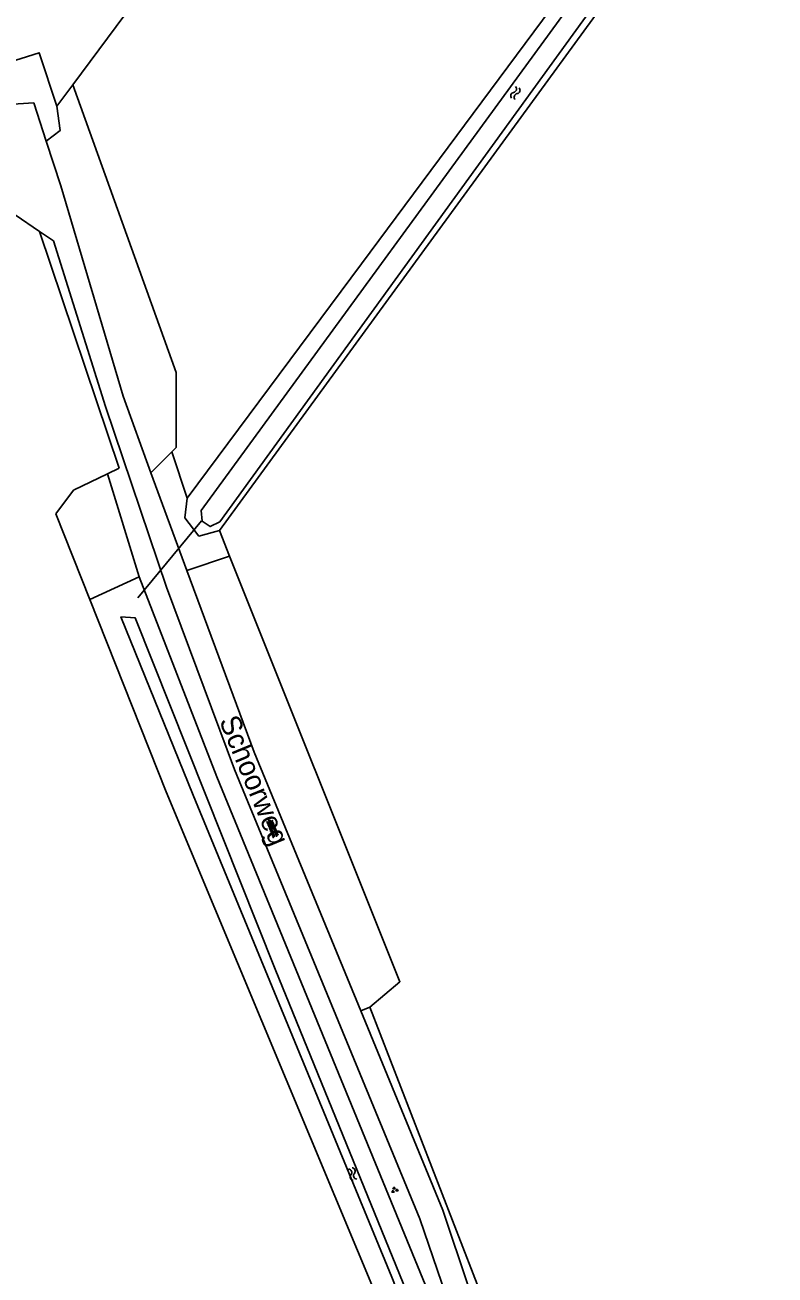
# Model space of a CAD drawing. Extents: x 124000 to 129000, y 395500 to 397503.
# Drawn here: x 125903.6 to 125995.1, y 396046.4 to 396198.7 of the extents above; entities that cross this region are included whole.
import ezdxf

# ---------------------------------------------------------------- set-up
doc = ezdxf.new("R2010")
doc.units = 0
for name, color, linetype in [('gg-afsc-draadraster', 7, 'Continuous'), ('gg-anno-openbare ruimte label', 7, 'Continuous'), ('gg-knt-bronhoudergrens', 7, 'Continuous'), ('gg-knt-onverhard', 7, 'Continuous'), ('gg-kntw-bovenkant insteek waterloop', 7, 'Continuous'), ('gg-kntw-waterlijn', 7, 'Continuous'), ('gg-kwrk-duiker nz buis', 7, 'Continuous'), ('gt-grn-groengrens', 7, 'Continuous'), ('gt-symb-groenvak', 7, 'Continuous'), ('gt-symb-overige verharding', 7, 'Continuous'), ('gt-symb-watersymbool', 7, 'Continuous'), ('gx-grn-maaiveld', 7, 'Continuous')]:
    doc.layers.add(name, color=color, linetype=linetype)

# ---------------------------------------------------------------- blocks, each defined once
blk = doc.blocks.new('gt0-OVH')
at = {"layer": 'gt-symb-overige verharding'}
for points in [[(-0.97, 0.3), (-0.97, 0.31), (-0.96, 0.32), (-0.97, 0.33), (-0.97, 0.34), (-0.98, 0.35), (-0.99, 0.35), (-1, 0.36), (-1.01, 0.35), (-1.02, 0.35), (-1.03, 0.34), (-1.03, 0.33), (-1.04, 0.32), (-1.03, 0.31), (-1.03, 0.3), (-1.02, 0.29), (-1.01, 0.29), (-1, 0.28), (-0.99, 0.29), (-0.98, 0.29)], [(-0.87, 0.11), (-0.87, 0.12), (-0.86, 0.13), (-0.87, 0.14), (-0.87, 0.15), (-0.88, 0.16), (-0.89, 0.16), (-0.9, 0.16), (-0.91, 0.16), (-0.92, 0.16), (-0.93, 0.15), (-0.93, 0.14), (-0.94, 0.13), (-0.93, 0.12), (-0.93, 0.11), (-0.92, 0.1), (-0.91, 0.09), (-0.9, 0.09), (-0.89, 0.09), (-0.88, 0.1)], [(-0.77, 0.3), (-0.77, 0.31), (-0.76, 0.32), (-0.77, 0.33), (-0.77, 0.34), (-0.78, 0.35), (-0.79, 0.35), (-0.8, 0.36), (-0.81, 0.35), (-0.82, 0.35), (-0.83, 0.34), (-0.83, 0.33), (-0.84, 0.32), (-0.83, 0.31), (-0.83, 0.3), (-0.82, 0.29), (-0.81, 0.29), (-0.8, 0.28), (-0.79, 0.29), (-0.78, 0.29)], [(-0.67, 0.11), (-0.67, 0.12), (-0.66, 0.13), (-0.67, 0.14), (-0.67, 0.15), (-0.68, 0.16), (-0.69, 0.16), (-0.7, 0.16), (-0.71, 0.16), (-0.72, 0.16), (-0.73, 0.15), (-0.73, 0.14), (-0.74, 0.13), (-0.73, 0.12), (-0.73, 0.11), (-0.72, 0.1), (-0.71, 0.09), (-0.7, 0.09), (-0.69, 0.09), (-0.68, 0.1)], [(-0.57, 0.3), (-0.57, 0.31), (-0.56, 0.32), (-0.57, 0.33), (-0.57, 0.34), (-0.58, 0.35), (-0.59, 0.35), (-0.6, 0.36), (-0.61, 0.35), (-0.62, 0.35), (-0.63, 0.34), (-0.63, 0.33), (-0.64, 0.32), (-0.63, 0.31), (-0.63, 0.3), (-0.62, 0.29), (-0.61, 0.29), (-0.6, 0.28), (-0.59, 0.29), (-0.58, 0.29)], [(-0.47, 0.11), (-0.47, 0.12), (-0.46, 0.13), (-0.47, 0.14), (-0.47, 0.15), (-0.48, 0.16), (-0.49, 0.16), (-0.5, 0.16), (-0.51, 0.16), (-0.52, 0.16), (-0.53, 0.15), (-0.53, 0.14), (-0.54, 0.13), (-0.53, 0.12), (-0.53, 0.11), (-0.52, 0.1), (-0.51, 0.09), (-0.5, 0.09), (-0.49, 0.09), (-0.48, 0.1)], [(-0.37, 0.3), (-0.37, 0.31), (-0.36, 0.32), (-0.37, 0.33), (-0.37, 0.34), (-0.38, 0.35), (-0.39, 0.35), (-0.4, 0.36), (-0.41, 0.35), (-0.42, 0.35), (-0.43, 0.34), (-0.43, 0.33), (-0.44, 0.32), (-0.43, 0.31), (-0.43, 0.3), (-0.42, 0.29), (-0.41, 0.29), (-0.4, 0.28), (-0.39, 0.29), (-0.38, 0.29)], [(-0.27, 0.11), (-0.27, 0.12), (-0.26, 0.13), (-0.27, 0.14), (-0.27, 0.15), (-0.28, 0.16), (-0.29, 0.16), (-0.3, 0.16), (-0.31, 0.16), (-0.32, 0.16), (-0.33, 0.15), (-0.33, 0.14), (-0.34, 0.13), (-0.33, 0.12), (-0.33, 0.11), (-0.32, 0.1), (-0.31, 0.09), (-0.3, 0.09), (-0.29, 0.09), (-0.28, 0.1)], [(-0.17, 0.3), (-0.17, 0.31), (-0.16, 0.32), (-0.17, 0.33), (-0.17, 0.34), (-0.18, 0.35), (-0.19, 0.35), (-0.2, 0.36), (-0.21, 0.35), (-0.22, 0.35), (-0.23, 0.34), (-0.23, 0.33), (-0.24, 0.32), (-0.23, 0.31), (-0.23, 0.3), (-0.22, 0.29), (-0.21, 0.29), (-0.2, 0.28), (-0.19, 0.29), (-0.18, 0.29)], [(-0.07, 0.11), (-0.07, 0.12), (-0.06, 0.13), (-0.07, 0.14), (-0.07, 0.15), (-0.08, 0.16), (-0.09, 0.16), (-0.1, 0.16), (-0.11, 0.16), (-0.12, 0.16), (-0.13, 0.15), (-0.13, 0.14), (-0.14, 0.13), (-0.13, 0.12), (-0.13, 0.11), (-0.12, 0.1), (-0.11, 0.09), (-0.1, 0.09), (-0.09, 0.09), (-0.08, 0.1)], [(0.03, 0.3), (0.03, 0.31), (0.04, 0.32), (0.03, 0.33), (0.03, 0.34), (0.02, 0.35), (0.01, 0.35), (0, 0.36), (-0.01, 0.35), (-0.02, 0.35), (-0.03, 0.34), (-0.03, 0.33), (-0.04, 0.32), (-0.03, 0.31), (-0.03, 0.3), (-0.02, 0.29), (-0.01, 0.29), (0, 0.28), (0.01, 0.29), (0.02, 0.29)], [(0.13, 0.11), (0.13, 0.12), (0.14, 0.13), (0.13, 0.14), (0.13, 0.15), (0.12, 0.16), (0.11, 0.16), (0.1, 0.16), (0.09, 0.16), (0.08, 0.16), (0.07, 0.15), (0.07, 0.14), (0.06, 0.13), (0.07, 0.12), (0.07, 0.11), (0.08, 0.1), (0.09, 0.09), (0.1, 0.09), (0.11, 0.09), (0.12, 0.1)], [(0.23, 0.3), (0.23, 0.31), (0.24, 0.32), (0.23, 0.33), (0.23, 0.34), (0.22, 0.35), (0.21, 0.35), (0.2, 0.36), (0.19, 0.35), (0.18, 0.35), (0.17, 0.34), (0.17, 0.33), (0.16, 0.32), (0.17, 0.31), (0.17, 0.3), (0.18, 0.29), (0.19, 0.29), (0.2, 0.28), (0.21, 0.29), (0.22, 0.29)], [(0.33, 0.11), (0.33, 0.12), (0.34, 0.13), (0.33, 0.14), (0.33, 0.15), (0.32, 0.16), (0.31, 0.16), (0.3, 0.16), (0.29, 0.16), (0.28, 0.16), (0.27, 0.15), (0.27, 0.14), (0.26, 0.13), (0.27, 0.12), (0.27, 0.11), (0.28, 0.1), (0.29, 0.09), (0.3, 0.09), (0.31, 0.09), (0.32, 0.1)], [(0.43, 0.3), (0.43, 0.31), (0.44, 0.32), (0.43, 0.33), (0.43, 0.34), (0.42, 0.35), (0.41, 0.35), (0.4, 0.36), (0.39, 0.35), (0.38, 0.35), (0.37, 0.34), (0.37, 0.33), (0.36, 0.32), (0.37, 0.31), (0.37, 0.3), (0.38, 0.29), (0.39, 0.29), (0.4, 0.28), (0.41, 0.29), (0.42, 0.29)], [(0.53, 0.11), (0.53, 0.12), (0.54, 0.13), (0.53, 0.14), (0.53, 0.15), (0.52, 0.16), (0.51, 0.16), (0.5, 0.16), (0.49, 0.16), (0.48, 0.16), (0.47, 0.15), (0.47, 0.14), (0.46, 0.13), (0.47, 0.12), (0.47, 0.11), (0.48, 0.1), (0.49, 0.09), (0.5, 0.09), (0.51, 0.09), (0.52, 0.1)], [(0.63, 0.3), (0.63, 0.31), (0.64, 0.32), (0.63, 0.33), (0.63, 0.34), (0.62, 0.35), (0.61, 0.35), (0.6, 0.36), (0.59, 0.35), (0.58, 0.35), (0.57, 0.34), (0.57, 0.33), (0.56, 0.32), (0.57, 0.31), (0.57, 0.3), (0.58, 0.29), (0.59, 0.29), (0.6, 0.28), (0.61, 0.29), (0.62, 0.29)], [(0.73, 0.11), (0.73, 0.12), (0.74, 0.13), (0.73, 0.14), (0.73, 0.15), (0.72, 0.16), (0.71, 0.16), (0.7, 0.16), (0.69, 0.16), (0.68, 0.16), (0.67, 0.15), (0.67, 0.14), (0.66, 0.13), (0.67, 0.12), (0.67, 0.11), (0.68, 0.1), (0.69, 0.09), (0.7, 0.09), (0.71, 0.09), (0.72, 0.1)], [(0.83, 0.3), (0.83, 0.31), (0.84, 0.32), (0.83, 0.33), (0.83, 0.34), (0.82, 0.35), (0.81, 0.35), (0.8, 0.36), (0.79, 0.35), (0.78, 0.35), (0.77, 0.34), (0.77, 0.33), (0.76, 0.32), (0.77, 0.31), (0.77, 0.3), (0.78, 0.29), (0.79, 0.29), (0.8, 0.28), (0.81, 0.29), (0.82, 0.29)], [(0.93, 0.11), (0.93, 0.12), (0.94, 0.13), (0.93, 0.14), (0.93, 0.15), (0.92, 0.16), (0.91, 0.16), (0.9, 0.16), (0.89, 0.16), (0.88, 0.16), (0.87, 0.15), (0.87, 0.14), (0.86, 0.13), (0.87, 0.12), (0.87, 0.11), (0.88, 0.1), (0.89, 0.09), (0.9, 0.09), (0.91, 0.09), (0.92, 0.1)], [(1.03, 0.3), (1.03, 0.31), (1.04, 0.32), (1.03, 0.33), (1.03, 0.34), (1.02, 0.35), (1.01, 0.35), (1, 0.36), (0.99, 0.35), (0.98, 0.35), (0.97, 0.34), (0.97, 0.33), (0.96, 0.32), (0.97, 0.31), (0.97, 0.3), (0.98, 0.29), (0.99, 0.29), (1, 0.28), (1.01, 0.29), (1.02, 0.29)], [(-0.97, -0.14), (-0.97, -0.13), (-0.96, -0.12), (-0.97, -0.11), (-0.97, -0.1), (-0.98, -0.09), (-0.99, -0.09), (-1, -0.08), (-1.01, -0.09), (-1.02, -0.09), (-1.03, -0.1), (-1.03, -0.11), (-1.04, -0.12), (-1.03, -0.13), (-1.03, -0.14), (-1.02, -0.15), (-1.01, -0.15), (-1, -0.16), (-0.99, -0.15), (-0.98, -0.15)], [(-0.87, -0.33), (-0.87, -0.32), (-0.86, -0.31), (-0.87, -0.3), (-0.87, -0.29), (-0.88, -0.28), (-0.89, -0.28), (-0.9, -0.28), (-0.91, -0.28), (-0.92, -0.28), (-0.93, -0.29), (-0.93, -0.3), (-0.94, -0.31), (-0.93, -0.32), (-0.93, -0.33), (-0.92, -0.34), (-0.91, -0.35), (-0.9, -0.35), (-0.89, -0.35), (-0.88, -0.34)], [(-0.77, -0.14), (-0.77, -0.13), (-0.76, -0.12), (-0.77, -0.11), (-0.77, -0.1), (-0.78, -0.09), (-0.79, -0.09), (-0.8, -0.08), (-0.81, -0.09), (-0.82, -0.09), (-0.83, -0.1), (-0.83, -0.11), (-0.84, -0.12), (-0.83, -0.13), (-0.83, -0.14), (-0.82, -0.15), (-0.81, -0.15), (-0.8, -0.16), (-0.79, -0.15), (-0.78, -0.15)], [(-0.67, -0.33), (-0.67, -0.32), (-0.66, -0.31), (-0.67, -0.3), (-0.67, -0.29), (-0.68, -0.28), (-0.69, -0.28), (-0.7, -0.28), (-0.71, -0.28), (-0.72, -0.28), (-0.73, -0.29), (-0.73, -0.3), (-0.74, -0.31), (-0.73, -0.32), (-0.73, -0.33), (-0.72, -0.34), (-0.71, -0.35), (-0.7, -0.35), (-0.69, -0.35), (-0.68, -0.34)], [(-0.57, -0.14), (-0.57, -0.13), (-0.56, -0.12), (-0.57, -0.11), (-0.57, -0.1), (-0.58, -0.09), (-0.59, -0.09), (-0.6, -0.08), (-0.61, -0.09), (-0.62, -0.09), (-0.63, -0.1), (-0.63, -0.11), (-0.64, -0.12), (-0.63, -0.13), (-0.63, -0.14), (-0.62, -0.15), (-0.61, -0.15), (-0.6, -0.16), (-0.59, -0.15), (-0.58, -0.15)], [(-0.47, -0.33), (-0.47, -0.32), (-0.46, -0.31), (-0.47, -0.3), (-0.47, -0.29), (-0.48, -0.28), (-0.49, -0.28), (-0.5, -0.28), (-0.51, -0.28), (-0.52, -0.28), (-0.53, -0.29), (-0.53, -0.3), (-0.54, -0.31), (-0.53, -0.32), (-0.53, -0.33), (-0.52, -0.34), (-0.51, -0.35), (-0.5, -0.35), (-0.49, -0.35), (-0.48, -0.34)], [(-0.37, -0.14), (-0.37, -0.13), (-0.36, -0.12), (-0.37, -0.11), (-0.37, -0.1), (-0.38, -0.09), (-0.39, -0.09), (-0.4, -0.08), (-0.41, -0.09), (-0.42, -0.09), (-0.43, -0.1), (-0.43, -0.11), (-0.44, -0.12), (-0.43, -0.13), (-0.43, -0.14), (-0.42, -0.15), (-0.41, -0.15), (-0.4, -0.16), (-0.39, -0.15), (-0.38, -0.15)], [(-0.27, -0.33), (-0.27, -0.32), (-0.26, -0.31), (-0.27, -0.3), (-0.27, -0.29), (-0.28, -0.28), (-0.29, -0.28), (-0.3, -0.28), (-0.31, -0.28), (-0.32, -0.28), (-0.33, -0.29), (-0.33, -0.3), (-0.34, -0.31), (-0.33, -0.32), (-0.33, -0.33), (-0.32, -0.34), (-0.31, -0.35), (-0.3, -0.35), (-0.29, -0.35), (-0.28, -0.34)], [(-0.17, -0.14), (-0.17, -0.13), (-0.16, -0.12), (-0.17, -0.11), (-0.17, -0.1), (-0.18, -0.09), (-0.19, -0.09), (-0.2, -0.08), (-0.21, -0.09), (-0.22, -0.09), (-0.23, -0.1), (-0.23, -0.11), (-0.24, -0.12), (-0.23, -0.13), (-0.23, -0.14), (-0.22, -0.15), (-0.21, -0.15), (-0.2, -0.16), (-0.19, -0.15), (-0.18, -0.15)], [(-0.07, -0.33), (-0.07, -0.32), (-0.06, -0.31), (-0.07, -0.3), (-0.07, -0.29), (-0.08, -0.28), (-0.09, -0.28), (-0.1, -0.28), (-0.11, -0.28), (-0.12, -0.28), (-0.13, -0.29), (-0.13, -0.3), (-0.14, -0.31), (-0.13, -0.32), (-0.13, -0.33), (-0.12, -0.34), (-0.11, -0.35), (-0.1, -0.35), (-0.09, -0.35), (-0.08, -0.34)], [(0.03, -0.14), (0.03, -0.13), (0.04, -0.12), (0.03, -0.11), (0.03, -0.1), (0.02, -0.09), (0.01, -0.09), (0, -0.08), (-0.01, -0.09), (-0.02, -0.09), (-0.03, -0.1), (-0.03, -0.11), (-0.04, -0.12), (-0.03, -0.13), (-0.03, -0.14), (-0.02, -0.15), (-0.01, -0.15), (0, -0.16), (0.01, -0.15), (0.02, -0.15)], [(0.13, -0.33), (0.13, -0.32), (0.14, -0.31), (0.13, -0.3), (0.13, -0.29), (0.12, -0.28), (0.11, -0.28), (0.1, -0.28), (0.09, -0.28), (0.08, -0.28), (0.07, -0.29), (0.07, -0.3), (0.06, -0.31), (0.07, -0.32), (0.07, -0.33), (0.08, -0.34), (0.09, -0.35), (0.1, -0.35), (0.11, -0.35), (0.12, -0.34)], [(0.23, -0.14), (0.23, -0.13), (0.24, -0.12), (0.23, -0.11), (0.23, -0.1), (0.22, -0.09), (0.21, -0.09), (0.2, -0.08), (0.19, -0.09), (0.18, -0.09), (0.17, -0.1), (0.17, -0.11), (0.16, -0.12), (0.17, -0.13), (0.17, -0.14), (0.18, -0.15), (0.19, -0.15), (0.2, -0.16), (0.21, -0.15), (0.22, -0.15)], [(0.33, -0.33), (0.33, -0.32), (0.34, -0.31), (0.33, -0.3), (0.33, -0.29), (0.32, -0.28), (0.31, -0.28), (0.3, -0.28), (0.29, -0.28), (0.28, -0.28), (0.27, -0.29), (0.27, -0.3), (0.26, -0.31), (0.27, -0.32), (0.27, -0.33), (0.28, -0.34), (0.29, -0.35), (0.3, -0.35), (0.31, -0.35), (0.32, -0.34)], [(0.43, -0.14), (0.43, -0.13), (0.44, -0.12), (0.43, -0.11), (0.43, -0.1), (0.42, -0.09), (0.41, -0.09), (0.4, -0.08), (0.39, -0.09), (0.38, -0.09), (0.37, -0.1), (0.37, -0.11), (0.36, -0.12), (0.37, -0.13), (0.37, -0.14), (0.38, -0.15), (0.39, -0.15), (0.4, -0.16), (0.41, -0.15), (0.42, -0.15)], [(0.53, -0.33), (0.53, -0.32), (0.54, -0.31), (0.53, -0.3), (0.53, -0.29), (0.52, -0.28), (0.51, -0.28), (0.5, -0.28), (0.49, -0.28), (0.48, -0.28), (0.47, -0.29), (0.47, -0.3), (0.46, -0.31), (0.47, -0.32), (0.47, -0.33), (0.48, -0.34), (0.49, -0.35), (0.5, -0.35), (0.51, -0.35), (0.52, -0.34)], [(0.63, -0.14), (0.63, -0.13), (0.64, -0.12), (0.63, -0.11), (0.63, -0.1), (0.62, -0.09), (0.61, -0.09), (0.6, -0.08), (0.59, -0.09), (0.58, -0.09), (0.57, -0.1), (0.57, -0.11), (0.56, -0.12), (0.57, -0.13), (0.57, -0.14), (0.58, -0.15), (0.59, -0.15), (0.6, -0.16), (0.61, -0.15), (0.62, -0.15)], [(0.73, -0.33), (0.73, -0.32), (0.74, -0.31), (0.73, -0.3), (0.73, -0.29), (0.72, -0.28), (0.71, -0.28), (0.7, -0.28), (0.69, -0.28), (0.68, -0.28), (0.67, -0.29), (0.67, -0.3), (0.66, -0.31), (0.67, -0.32), (0.67, -0.33), (0.68, -0.34), (0.69, -0.35), (0.7, -0.35), (0.71, -0.35), (0.72, -0.34)], [(0.83, -0.14), (0.83, -0.13), (0.84, -0.12), (0.83, -0.11), (0.83, -0.1), (0.82, -0.09), (0.81, -0.09), (0.8, -0.08), (0.79, -0.09), (0.78, -0.09), (0.77, -0.1), (0.77, -0.11), (0.76, -0.12), (0.77, -0.13), (0.77, -0.14), (0.78, -0.15), (0.79, -0.15), (0.8, -0.16), (0.81, -0.15), (0.82, -0.15)], [(0.93, -0.33), (0.93, -0.32), (0.94, -0.31), (0.93, -0.3), (0.93, -0.29), (0.92, -0.28), (0.91, -0.28), (0.9, -0.28), (0.89, -0.28), (0.88, -0.28), (0.87, -0.29), (0.87, -0.3), (0.86, -0.31), (0.87, -0.32), (0.87, -0.33), (0.88, -0.34), (0.89, -0.35), (0.9, -0.35), (0.91, -0.35), (0.92, -0.34)], [(1.03, -0.14), (1.03, -0.13), (1.04, -0.12), (1.03, -0.11), (1.03, -0.1), (1.02, -0.09), (1.01, -0.09), (1, -0.08), (0.99, -0.09), (0.98, -0.09), (0.97, -0.1), (0.97, -0.11), (0.96, -0.12), (0.97, -0.13), (0.97, -0.14), (0.98, -0.15), (0.99, -0.15), (1, -0.16), (1.01, -0.15), (1.02, -0.15)]]:
    blk.add_lwpolyline(points, close=True, dxfattribs=at)
blk = doc.blocks.new('gt0-WA')
at = {"layer": 'gt-symb-watersymbool'}
for centre, start, end in [((-0.32, 0.02), 28.0725, 151.9275), ((0.43, 0.42), 208.0725, 331.9275), ((-0.32, -0.43), 28.0725, 151.9275), ((0.43, -0.03), 208.0725, 331.9275)]:
    blk.add_arc(centre, 0.425, start, end, dxfattribs=at)
blk = doc.blocks.new('gt0-GRVAK')
at = {"layer": 'gt-symb-groenvak'}
for p, q in [((-0.11, 0.19), (-0.23, 0.24)), ((-0.18, 0.15), (0.09, 0.15)), ((-0.09, 0.21), (-0.16, 0.32)), ((-0.05, 0.21), (-0.05, 0.39)), ((0, 0.21), (0.06, 0.32)), ((0.01, 0.19), (0.13, 0.24)), ((0.26, -0.05), (0.2, 0.06)), ((0.3, -0.05), (0.3, 0.13)), ((0.35, -0.05), (0.41, 0.06)), ((-0.25, -0.23), (-0.36, -0.18)), ((-0.32, -0.26), (-0.05, -0.26)), ((-0.23, -0.21), (-0.29, -0.09)), ((-0.18, -0.2), (-0.18, -0.02)), ((-0.14, -0.21), (-0.07, -0.09)), ((-0.12, -0.23), (0, -0.18)), ((0.24, -0.07), (0.12, -0.02)), ((0.17, -0.11), (0.44, -0.11)), ((0.37, -0.07), (0.49, -0.02))]:
    blk.add_line(p, q, dxfattribs=at)

msp = doc.modelspace()

# ---------------------------------------------------------------- linework, layer by layer
at = {"layer": 'gg-afsc-draadraster'}
for p, q in [((125915.13, 396144.65), (125905.43, 396173.52)), ((125913.71, 396143.97), (125915.13, 396144.65))]:
    msp.add_line(p, q, dxfattribs=at)
msp.add_lwpolyline([(125913.71, 396143.97), (125909.57, 396142), (125907.39, 396139.12)], dxfattribs=at)
at = {"layer": 'gg-knt-bronhoudergrens'}
for p, q in [((125911.54, 396128.66), (125907.39, 396139.12)), ((125927.35, 396137.07), (125928.6, 396133.95)), ((125945.71, 396079), (125959.56, 396043.24))]:
    msp.add_line(p, q, dxfattribs=at)
msp.add_lwpolyline([(125928.6, 396133.95), (125949.37, 396082.1), (125945.71, 396079)], dxfattribs=at)
at = {"layer": 'gg-knt-onverhard'}
for p, q in [((125907.12, 396172.37), (125905.43, 396173.52)), ((125919.01, 396144.11), (125923.37, 396132.19))]:
    msp.add_line(p, q, dxfattribs=at)
for points in [[(125899.59, 396188.86), (125904.72, 396189.18), (125906.24, 396184.52)], [(125906.24, 396184.52), (125908.02, 396179.08), (125915.6, 396153.44), (125919.01, 396144.11)], [(125905.43, 396173.52), (125902.44, 396175.55), (125899.46, 396176.74), (125894.98, 396176.29), (125890.53, 396174.31)], [(125907.12, 396172.37), (125913.47, 396152.19), (125920.89, 396130.15), (125929.18, 396107.94), (125951.79, 396053.19), (125958.17, 396034.55), (125959, 396030.2)], [(125923.37, 396132.19), (125931.6, 396110.05), (125944.6, 396078.54)], [(125944.6, 396078.54), (125954.61, 396054.27), (125960.92, 396035.44), (125961.88, 396030.67)]]:
    msp.add_lwpolyline(points, dxfattribs=at)
at = {"layer": 'gg-kntw-bovenkant insteek waterloop'}
for p, q in [((125944.68, 396169.57), (125992.18, 396233.47)), ((125923.44, 396141), (125944.68, 396169.57)), ((125948.74, 396166.36), (125927.35, 396137.07)), ((125911.54, 396128.66), (125917.57, 396131.41))]:
    msp.add_line(p, q, dxfattribs=at)
for points in [[(126109.44, 396387.28), (126021.74, 396267.24), (126000, 396236.58), (125948.74, 396166.36)], [(125927.35, 396137.07), (125924.86, 396136.4), (125923.12, 396138.63), (125923.44, 396141)], [(125917.57, 396131.41), (125927.04, 396107.06), (125957.67, 396032.51), (125957.97, 396030.01)], [(125981.73, 395951.62), (125963.35, 395956.54), (125961.17, 395959.66), (125960.14, 395965.61), (125952.63, 396027.5), (125950.12, 396035.12), (125920.85, 396105.23), (125911.54, 396128.66)]]:
    msp.add_lwpolyline(points, dxfattribs=at)
at = {"layer": 'gg-kntw-waterlijn'}
msp.add_lwpolyline([(125981.01, 395953.87), (125965.97, 395957.55), (125965.3, 395958.33), (125964.54, 395959.81), (125963.8, 395963.29), (125962.99, 395969.17), (125956.29, 396026.72), (125954.95, 396032.62), (125934.15, 396083.62), (125917.1, 396126.42), (125915.35, 396126.54), (125924.15, 396104.82), (125948.38, 396046.09), (125953.93, 396032.09), (125955.12, 396027.12), (125961.51, 395972.3), (125962.81, 395962.32), (125963.52, 395959.16), (125964.46, 395957.62), (125965.22, 395956.99), (125980.78, 395952.91), (125981.01, 395953.87)], dxfattribs=at)
at = {"layer": 'gg-kwrk-duiker nz buis'}
msp.add_line((125917.41, 396128.87), (125925.16, 396138.27), dxfattribs=at)
at = {"layer": 'gt-grn-groengrens'}
for p, q in [((125907.51, 396188.77), (125909.47, 396191.39)), ((125921.55, 396146.66), (125919.01, 396144.11)), ((125922.08, 396147.19), (125921.55, 396146.66)), ((125923.44, 396141), (125921.55, 396146.66)), ((125917.57, 396131.41), (125913.71, 396143.97)), ((125928.6, 396133.95), (125923.37, 396132.19)), ((125945.71, 396079), (125944.6, 396078.54))]:
    msp.add_line(p, q, dxfattribs=at)
for points in [[(125909.47, 396191.39), (125955.99, 396253.98), (125967.37, 396251.91), (125992.18, 396233.47)], [(125898.27, 396192.84), (125900.98, 396193.89), (125905.36, 396195.29), (125907.51, 396188.77)], [(125922.08, 396147.19), (125922.08, 396156.33), (125909.47, 396191.39)], [(125907.51, 396188.77), (125907.93, 396185.81), (125906.24, 396184.52)]]:
    msp.add_lwpolyline(points, dxfattribs=at)
at = {"layer": 'gx-grn-maaiveld'}
msp.add_lwpolyline([(126107.92, 396387.27), (126107.86, 396386.24), (126019.67, 396265.43), (125927.41, 396138.14), (125926.24, 396137.55), (125925.26, 396138.21), (125925.15, 396139.52), (126017.75, 396266.27), (126105.69, 396387.22), (126107.03, 396387.84), (126107.92, 396387.27)], dxfattribs=at)

# ---------------------------------------------------------------- block references
at = {"layer": 'gt-symb-groenvak'}
msp.add_blockref('gt0-GRVAK', (125948.7, 396056.71), dxfattribs=at)
at = {"layer": 'gt-symb-overige verharding', "rotation": 112.02484593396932}
msp.add_blockref('gt0-OVH', (125933.85, 396100.74), dxfattribs=at)
at = {"layer": 'gt-symb-watersymbool'}
for p, rotation in [((125963.47, 396190.43), -108.96025108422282), ((125943.59, 396058.71), -67.53882429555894)]:
    msp.add_blockref('gt0-WA', p, dxfattribs=dict(at, rotation=rotation))

# ---------------------------------------------------------------- texts
at = {"layer": 'gg-anno-openbare ruimte label'}
msp.add_text('Schoorweg', height=2.5, rotation=292.4, dxfattribs=at).set_placement((125927.29, 396113.9))

doc.saveas('drawing.dxf')
